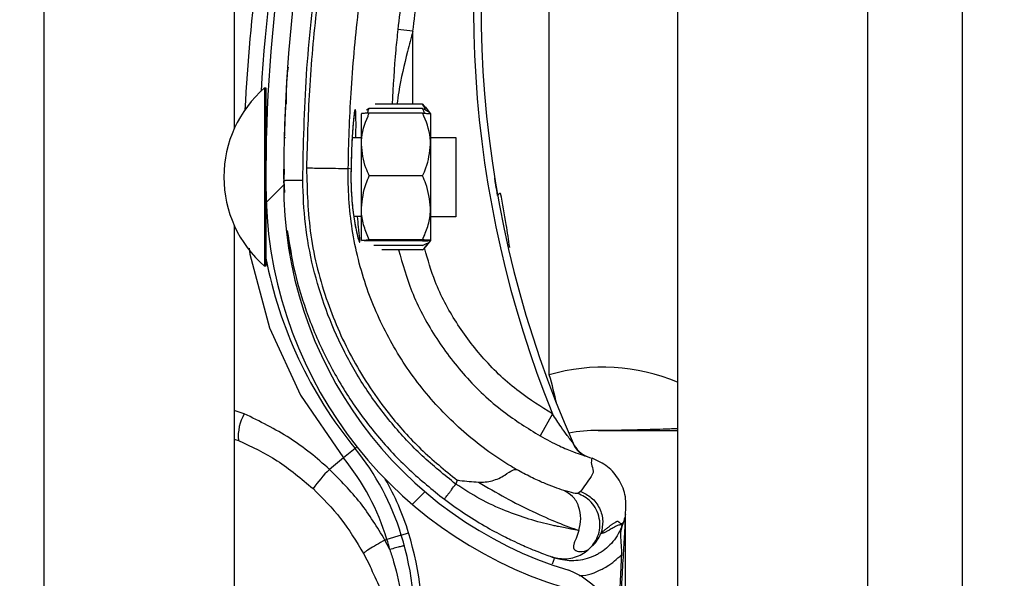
# Model space of a CAD drawing. Header units: inches. Extents: x 170 to 284, y 215 to 248.
# Tile 409 of 656: x 210.7657 to 210.8988, y 221.3487 to 221.4241. Entities that reach past the tile are written whole.
import ezdxf

# ---------------------------------------------------------------- set-up
doc = ezdxf.new("R2010")
doc.units = ezdxf.units.IN
doc.header["$LTSCALE"] = 0.25
doc.header["$MEASUREMENT"] = 0
doc.layers.add('ANNOTATIONS', color=1, linetype='Continuous')
doc.layers.add('RH FRONT OF HOOD', color=7, linetype='Continuous')
doc.styles.add('ARIAL', font='arial.ttf', dxfattribs={"height": 0.09375})
doc.dimstyles.new('STANDARD$0', dxfattribs={"dimtxt": 0.09375, "dimasz": 0.09375, "dimexe": 0.03125, "dimexo": 0.046875, "dimgap": 0.09, "dimtad": 0, "dimtih": 1, "dimtoh": 1, "dimdec": 4, "dimzin": 0, "dimdsep": 46, "dimtxsty": 'ARIAL', "dimcen": 0.09, "dimadec": 0, "dimazin": 0, "dimtfac": 1, "dimtdec": 4, "dimtofl": 0, "dimtmove": 0, "dimatfit": 1, "dimfxl": 1, "dimtolj": 1, "dimtzin": 0, "dimarcsym": 0})

# ---------------------------------------------------------------- blocks, each defined once
blk = doc.blocks.new('*D132')
at = {"layer": 'ANNOTATIONS', "color": 0, "lineweight": -2, "transparency": 16777216}
for p, q in [((210.8125819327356, 224.1544254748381), (212.2530253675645, 224.1544254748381)), ((212.2217753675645, 224.0606754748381), (212.2217753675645, 222.3404997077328)), ((212.2217753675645, 220.1854637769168), (212.2217753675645, 221.9056395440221)), ((211.491250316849, 220.0917137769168), (212.2530253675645, 220.0917137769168))]:
    blk.add_line(p, q, dxfattribs=at)
at = {"layer": 'ANNOTATIONS', "color": 0, "transparency": 16777216}
for points in [[(212.2061503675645, 224.0606754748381), (212.2374003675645, 224.0606754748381), (212.2217753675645, 224.1544254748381)], [(212.2061503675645, 220.1854637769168), (212.2374003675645, 220.1854637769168), (212.2217753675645, 220.0917137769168)]]:
    blk.add_solid(points, dxfattribs=at)
at = {"layer": 'defpoints', "color": 0, "transparency": 16777216}
for p in [(210.7657069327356, 224.1544254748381), (211.444375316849, 220.0917137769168), (212.2217753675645, 220.0917137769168)]:
    blk.add_point(p, dxfattribs=at)
at = {"layer": 'ANNOTATIONS', "color": 0, "transparency": 16777216, "insert": (212.2217753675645, 222.1230696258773), "char_height": 0.09375, "attachment_point": 5, "style": 'ARIAL'}
blk.add_mtext('\\A1;OPENING\\PHEIGHT', dxfattribs=at)

msp = doc.modelspace()

# ---------------------------------------------------------------- hatches: boundary and pattern name
at = {"layer": 'RH FRONT OF HOOD'}
h = msp.add_hatch(dxfattribs=at)
h.set_pattern_fill('ANSI31', color=256, scale=0.34241245, angle=2.8e-322, style=0)
h.set_pattern_definition([(45, (200.7563139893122, 218.4993357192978), (-0.03026527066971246, 0.03026527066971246), [])])
edge = h.paths.add_edge_path(flags=0)
edge.add_arc((210.829581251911, 221.3116644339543), 0.001712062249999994, 450.0000000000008, 472.2104203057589)
edge.add_line((210.8289340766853, 221.3132494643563), (210.8280215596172, 221.315484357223))
edge.add_arc((210.829581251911, 221.3116644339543), 0.004126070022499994, 450, 472.2104203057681, ccw=False)
edge.add_arc((210.829581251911, 221.3027617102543), 0.01302879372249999, 401.4761673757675, 450, ccw=False)
edge.add_arc((210.825335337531, 221.2996115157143), 0.01830194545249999, 359.99999999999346, 400.06137300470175, ccw=False)
edge.add_arc((210.831875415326, 221.2996115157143), 0.01176186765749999, 292.1408576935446, 359.99999999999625, ccw=False)
edge.add_arc((210.829581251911, 221.3028644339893), 0.01566536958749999, 235.2570680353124, 295.43079980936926, ccw=False)
edge.add_arc((210.834820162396, 221.3109796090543), 0.02532140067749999, 212.8542481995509, 235.980933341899, ccw=False)
edge.add_arc((210.826670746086, 221.3046107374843), 0.01504902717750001, 172.1557183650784, 209.3146496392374, ccw=False)
edge.add_arc((210.839100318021, 221.3032753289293), 0.02754708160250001, 453.30850314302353, 532.9325737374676, ccw=False)
edge.add_arc((210.835847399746, 221.3393656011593), 0.008748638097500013, 280.9586189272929, 427.9414322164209)
edge.add_arc((210.8557071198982, 221.4017189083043), 0.05672062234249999, 179.5706357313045, 253.00989973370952, ccw=False)
edge.add_arc((211.014038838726, 221.4029173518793), 0.2150521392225, 163.4260275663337, 180.2060536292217, ccw=False)
edge.add_arc((210.835265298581, 221.4550667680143), 0.02884824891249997, 465.1588434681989, 521.4137567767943, ccw=False)
edge.add_arc((210.817939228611, 221.5096130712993), 0.0284373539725, 290.1205938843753, 343.7190675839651)
edge.add_arc((210.830779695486, 221.5054356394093), 0.01494630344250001, 345.2914408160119, 400.5471921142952)
edge.add_arc((210.827355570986, 221.5036208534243), 0.0187470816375, 397.9578745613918, 431.4396159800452)
edge.add_arc((210.829581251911, 221.5084488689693), 0.0134739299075, 433.8775574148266, 472.2736457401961)
edge.add_arc((210.827013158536, 221.5154683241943), 0.006011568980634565, 474.98253258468, 495.7175736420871)
edge.add_arc((210.836806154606, 221.5082091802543), 0.01816498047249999, 500.8992600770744, 539.9999999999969)
edge.add_arc((210.829581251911, 221.5082091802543), 0.01094007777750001, 539.9999999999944, 629.9999999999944)
edge.add_arc((210.829581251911, 221.4991352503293), 0.001866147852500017, 269.9999999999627, 285.6422464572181)
edge.add_line((210.8300844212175, 221.4973382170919), (210.8307353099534, 221.4950136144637))
edge.add_arc((210.829581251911, 221.4991352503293), 0.004280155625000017, 269.9999999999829, 285.6422464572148, ccw=False)
edge.add_arc((210.829581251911, 221.5082091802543), 0.01335408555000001, 179.9999999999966, 269.999999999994, ccw=False)
edge.add_arc((210.836806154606, 221.5082091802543), 0.020578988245, 500.6113583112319, 539.9999999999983, ccw=False)
edge.add_arc((210.827013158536, 221.5154683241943), 0.008425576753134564, 474.5776671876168, 496.4997109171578, ccw=False)
edge.add_arc((210.829581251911, 221.5084488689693), 0.01588793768, 433.69030225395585, 472.4705806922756, ccw=False)
edge.add_arc((210.827355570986, 221.5036208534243), 0.02116108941, 398.10453077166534, 431.5771717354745, ccw=False)
edge.add_arc((210.830779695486, 221.5054356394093), 0.01736031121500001, 345.18024813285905, 400.36585332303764, ccw=False)
edge.add_arc((210.817939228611, 221.5096130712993), 0.030851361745, 289.91815728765, 343.7795375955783, ccw=False)
edge.add_arc((210.835265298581, 221.4550667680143), 0.02643424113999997, 464.941709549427, 521.3236131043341)
edge.add_arc((211.014038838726, 221.4029173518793), 0.21263813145, 523.4376684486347, 540.2096895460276)
edge.add_arc((210.8557071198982, 221.4017189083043), 0.05430661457, 539.5566266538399, 613.1145348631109)
edge.add_arc((210.835847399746, 221.3393656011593), 0.01116264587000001, 280.0610388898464, 428.5290871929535, ccw=False)
edge.add_arc((210.839100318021, 221.3032753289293), 0.02513307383, 452.9714001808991, 532.9706577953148)
edge.add_arc((210.826670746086, 221.3046107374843), 0.01263501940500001, 532.0830472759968, 568.9826967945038)
edge.add_arc((210.834820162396, 221.3109796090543), 0.022907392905, 213.0443063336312, 236.019715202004)
edge.add_arc((210.829581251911, 221.3028644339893), 0.01325136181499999, 235.1922404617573, 295.7352497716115)
edge.add_arc((210.831875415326, 221.2996115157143), 0.009347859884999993, 291.7225241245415, 359.9999999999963)
edge.add_arc((210.825335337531, 221.2996115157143), 0.01588793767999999, 359.9999999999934, 399.9521788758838)
edge.add_arc((210.829581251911, 221.3027617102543), 0.01061478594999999, 401.6345013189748, 450.0000000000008)

# ---------------------------------------------------------------- linework, layer by layer
for p, q in [((210.8931489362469, 220.1392235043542), (210.8931489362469, 224.3919861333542)), ((210.8546275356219, 224.3444764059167), (210.8546275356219, 220.1798849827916)), ((210.8803084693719, 224.3444764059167), (210.8803084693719, 220.1392235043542)), ((210.8931489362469, 220.1392235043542), (210.8931489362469, 224.3444764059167)), ((210.7690244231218, 220.1392235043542), (210.7690244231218, 224.2497177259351)), ((210.7947053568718, 221.6017953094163), (210.7947053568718, 221.409421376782)), ((210.8373029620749, 221.3761470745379), (210.8373029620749, 221.4415677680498)), ((210.8188647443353, 221.4225840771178), (210.8168232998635, 221.4228042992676)), ((210.8188619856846, 221.4127323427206), (210.8188647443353, 221.4225840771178)), ((210.7988198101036, 221.4149399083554), (210.7988146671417, 221.3924498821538)), ((210.7988182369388, 221.4149399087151), (210.7988198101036, 221.4149399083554)), ((210.7988198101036, 221.4149399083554), (210.7989910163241, 221.4149398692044)), ((210.7989910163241, 221.4149398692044), (210.7989884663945, 221.4037890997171)), ((210.8016761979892, 221.4130032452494), (210.8016763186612, 221.4130054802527)), ((210.8201772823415, 221.4127320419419), (210.813742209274, 221.412733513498)), ((210.8201772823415, 221.4127320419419), (210.8204821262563, 221.4123429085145)), ((210.8205047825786, 221.4123612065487), (210.8212470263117, 221.4114421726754)), ((210.8118982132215, 221.407274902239), (210.8118991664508, 221.4114433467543)), ((210.8129693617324, 221.4121270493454), (210.8125824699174, 221.4119408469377)), ((210.8201770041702, 221.4115156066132), (210.8129692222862, 221.4115172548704)), ((210.8201771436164, 221.4121254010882), (210.8129693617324, 221.4121270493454)), ((210.8212470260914, 221.4114412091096), (210.8212460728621, 221.4072727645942)), ((210.8014672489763, 221.4082365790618), (210.8016383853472, 221.4082365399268)), ((210.8106557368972, 221.4082344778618), (210.8118984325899, 221.4082341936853)), ((210.8212462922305, 221.4082320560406), (210.8246704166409, 221.4082312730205)), ((210.8118962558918, 221.3987155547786), (210.8118982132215, 221.407274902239)), ((210.8212460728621, 221.4072727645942), (210.8212441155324, 221.3987134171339)), ((210.8246704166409, 221.4082312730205), (210.824668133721, 221.3982481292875)), ((210.8014633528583, 221.4039582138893), (210.8014012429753, 221.4024400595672)), ((210.8014079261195, 221.4026034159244), (210.8014119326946, 221.4039606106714)), ((210.810497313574, 221.4039491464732), (210.81012714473, 221.4040536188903)), ((210.810497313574, 221.4039491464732), (210.81049738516, 221.4039490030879)), ((210.8201750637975, 221.4030304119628), (210.8129672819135, 221.4030320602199)), ((210.8014012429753, 221.4024400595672), (210.8015026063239, 221.4007967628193)), ((210.801406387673, 221.402082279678), (210.8014071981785, 221.4023568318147)), ((210.7989879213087, 221.4014054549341), (210.7989858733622, 221.3924498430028)), ((210.8118952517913, 221.3943246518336), (210.8118962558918, 221.3987155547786)), ((210.8212441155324, 221.3987134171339), (210.8212431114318, 221.3943225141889)), ((210.824668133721, 221.3982481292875), (210.8246679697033, 221.3975308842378)), ((210.7947053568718, 221.3963478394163), (210.7947053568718, 221.203973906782)), ((210.8118959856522, 221.3975338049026), (210.8108750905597, 221.3975340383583)), ((210.8246679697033, 221.3975308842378), (210.8212438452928, 221.3975316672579)), ((210.8201730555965, 221.3942486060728), (210.8129652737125, 221.3942502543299)), ((210.8201730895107, 221.3943969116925), (210.8129653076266, 221.3943985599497)), ((210.8201729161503, 221.3936388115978), (210.8135648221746, 221.3936403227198)), ((210.8212431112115, 221.3943215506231), (210.8205004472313, 221.3934028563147)), ((210.7988146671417, 221.3924498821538), (210.7988142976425, 221.3908340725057)), ((210.7989858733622, 221.3924498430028), (210.798985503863, 221.3908340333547)), ((210.8201727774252, 221.3930321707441), (210.8146552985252, 221.3930334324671)), ((210.7988142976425, 221.3908340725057), (210.7988127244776, 221.3908340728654)), ((210.798985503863, 221.3908340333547), (210.7988142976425, 221.3908340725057)), ((210.7960692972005, 221.3709049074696), (210.7947053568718, 221.371339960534)), ((210.8377356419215, 221.3708844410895), (210.8360525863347, 221.3679047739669)), ((210.7947053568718, 221.3674761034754), (210.7952739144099, 221.3673023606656)), ((210.8110359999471, 221.3662252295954), (210.8094626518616, 221.3649369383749)), ((210.8110359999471, 221.3662252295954), (210.8112949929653, 221.3664372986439)), ((210.8094626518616, 221.3649369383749), (210.8075664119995, 221.3633842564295)), ((210.8423267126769, 221.3651609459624), (210.8427453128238, 221.3650139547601)), ((210.8427453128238, 221.3650139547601), (210.8430773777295, 221.3648901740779)), ((210.8248431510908, 221.3619309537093), (210.8246607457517, 221.3614021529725)), ((210.8415319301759, 221.3603937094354), (210.8411463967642, 221.3601315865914)), ((210.8475911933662, 221.3572726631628), (210.8475911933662, 221.3572946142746)), ((210.8475911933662, 221.3043187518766), (210.8475911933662, 221.3567409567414)), ((210.8472616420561, 221.3561609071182), (210.8471653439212, 221.3558817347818)), ((210.8153519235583, 221.3539211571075), (210.8150862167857, 221.3538401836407)), ((210.8157402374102, 221.3525644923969), (210.8150862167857, 221.3538401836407)), ((210.8172971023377, 221.3545139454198), (210.8153519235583, 221.3539211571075)), ((210.8172971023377, 221.3545139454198), (210.8182797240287, 221.3548133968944)), ((210.8121959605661, 221.3520152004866), (210.8130672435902, 221.3503102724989)), ((210.8375218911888, 221.3516060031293), (210.8376887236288, 221.3515467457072)), ((210.8377671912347, 221.351519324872), (210.8380179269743, 221.3514317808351))]:
    msp.add_line(p, q, dxfattribs=at)
at = {"layer": 'RH FRONT OF HOOD', "flags": 128}
msp.add_lwpolyline([(210.7967476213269, 221.3932647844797), (210.7968207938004, 221.3924679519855), (210.799479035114, 221.3825130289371), (210.8036516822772, 221.3734287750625), (210.8094626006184, 221.3649370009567), (210.8094626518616, 221.3649369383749), (210.8094626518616, 221.3649369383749)], dxfattribs=at)
at = {"layer": 'RH FRONT OF HOOD'}
for centre, radius, start, end in [((211.0140036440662, 221.4015338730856), 0.2160622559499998, 161.092978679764, 176.5597220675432), ((211.014038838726, 221.4029173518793), 0.2150521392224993, 163.4260275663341, 180.2060536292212), ((211.014038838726, 221.4029173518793), 0.2126381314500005, 163.4376684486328, 180.2096895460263), ((210.9735989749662, 221.4258280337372), 0.1465525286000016, 165.3406183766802, 202.0185750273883), ((210.9735989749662, 221.4258280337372), 0.1455252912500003, 165.3544246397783, 203.870550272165), ((211.0140036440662, 221.4015338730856), 0.2180957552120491, 167.1792232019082, 177.2535733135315), ((210.8092364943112, 221.4028846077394), 0.01593228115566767, 130.8294767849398, 229.1443187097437), ((210.7995374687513, 221.4087848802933), 0.0005478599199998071, 179.9868977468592, 209.2820731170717), ((210.8557071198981, 221.4017189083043), 0.0567206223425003, 179.5706357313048, 253.009899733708), ((210.8557071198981, 221.4017189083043), 0.05430661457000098, 179.5566266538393, 253.114534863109), ((210.8307982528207, 221.4001495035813), 0.0005320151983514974, 98.82251519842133, 154.8284159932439), ((210.7995347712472, 221.3969887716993), 0.0005478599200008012, 134.565104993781, 179.9868977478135), ((210.8558090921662, 221.4028863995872), 0.05786770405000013, 190.9018913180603, 219.3113539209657), ((210.8445995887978, 221.3515245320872), 0.02568093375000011, 67.01549504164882, 106.5066258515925), ((210.7810809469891, 221.359625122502), 0.0585994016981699, 12.39253662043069, 16.37646921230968), ((210.8013658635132, 221.3678464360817), 0.006116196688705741, 149.9959646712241, 185.1035778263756), ((210.8434822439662, 221.3515245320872), 0.01712062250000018, 88.6104970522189, 101.9466001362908), ((210.8439098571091, 221.3691535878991), 0.0005136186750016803, 268.6104970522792, 270.0142555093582), ((210.7845430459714, 221.3445322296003), 0.03424124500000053, 16.94846748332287, 39.31135392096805), ((210.8436528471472, 221.3683237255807), 0.003424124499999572, 203.8705502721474, 250.6224115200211), ((210.7845430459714, 221.3445322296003), 0.03220774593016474, 16.9484674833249, 39.3113539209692), ((210.8239796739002, 221.3471843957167), 0.02306145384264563, 135.3749046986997, 143.8386130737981), ((210.7845430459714, 221.3445322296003), 0.03526848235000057, 16.94846748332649, 29.83866096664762), ((210.7760269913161, 221.3419369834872), 0.04111046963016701, 14.98049646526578, 16.94846748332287), ((210.7760269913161, 221.3419369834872), 0.04314396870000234, 355.771303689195, 16.94846748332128), ((210.7760269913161, 221.3419369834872), 0.04417120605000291, 355.7713036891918, 16.9484674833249), ((210.835847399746, 221.3393656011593), 0.01116264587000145, 280.0610388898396, 68.52908719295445)]:
    msp.add_arc(centre, radius, start, end, dxfattribs=at)
for points, knots in [([(210.8039693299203, 221.4024458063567), (210.8040681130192, 221.4072012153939), (210.804266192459, 221.4167367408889), (210.805875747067, 221.4310456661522), (210.8083325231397, 221.4453552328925), (210.8108298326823, 221.4547590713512), (210.8120815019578, 221.4594723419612)], [0, 0, 0, 0, 0.2468628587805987, 0.4950083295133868, 0.7468945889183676, 1, 1, 1, 1]), ([(210.812494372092, 221.45898402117), (210.8115202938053, 221.4553538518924), (210.8095693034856, 221.4480829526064), (210.8073910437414, 221.4370021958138), (210.8057799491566, 221.4258196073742), (210.8047691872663, 221.4148509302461), (210.8045745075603, 221.4076031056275), (210.8044810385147, 221.4041233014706)], [0, 0, 0, 0, 0.2027568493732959, 0.4061035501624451, 0.6088604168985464, 0.8122072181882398, 1, 1, 1, 1]), ([(210.8244129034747, 221.4597393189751), (210.8239848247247, 221.458309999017), (210.8223999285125, 221.4530181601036), (210.820104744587, 221.4437200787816), (210.8180381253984, 221.4328107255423), (210.8171868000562, 221.42579842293), (210.8168232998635, 221.4228042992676)], [0, 0, 0, 0, 0.1185397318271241, 0.4388752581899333, 0.7604101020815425, 1, 1, 1, 1]), ([(210.8188647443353, 221.4225840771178), (210.8192244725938, 221.4255472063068), (210.820065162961, 221.432472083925), (210.8221090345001, 221.4432686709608), (210.8243793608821, 221.452470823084), (210.8259521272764, 221.4577221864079), (210.8263757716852, 221.4591367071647)], [0, 0, 0, 0, 0.2395900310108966, 0.5599255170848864, 0.8814604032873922, 0.9999999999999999, 0.9999999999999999, 0.9999999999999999, 0.9999999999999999]), ([(210.8101271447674, 221.4040536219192), (210.8101271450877, 221.4040536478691), (210.8101689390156, 221.4074399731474), (210.8104320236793, 221.4144866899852), (210.8113839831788, 221.4251598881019), (210.8129585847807, 221.4360359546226), (210.8150770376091, 221.4468232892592), (210.8169753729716, 221.4538983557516), (210.8179245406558, 221.4574358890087)], [0, 0, 0, 0, 1.439079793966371e-06, 0.1877923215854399, 0.3908439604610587, 0.5938956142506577, 0.7969478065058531, 1, 1, 1, 1]), ([(210.8168232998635, 221.4228042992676), (210.8167261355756, 221.4218865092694), (210.8163711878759, 221.4185337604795), (210.8161854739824, 221.415173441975), (210.8160505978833, 221.4127329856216)], [0, 0, 0, 0, 0.2737425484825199, 1, 1, 1, 1]), ([(210.8188647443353, 221.4225840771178), (210.8186176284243, 221.4216751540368), (210.8178799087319, 221.4189617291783), (210.8171216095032, 221.4156676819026), (210.8167821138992, 221.413287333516), (210.8167030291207, 221.4127328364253)], [0, 0, 0, 0, 0.2786878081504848, 0.8319718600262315, 1, 1, 1, 1]), ([(210.8017647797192, 221.4127164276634), (210.8017702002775, 221.4140336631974), (210.8017770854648, 221.4157068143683), (210.8019825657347, 221.4173650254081), (210.8020262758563, 221.4177177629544)], [0, 0, 0, 0, 0.7872782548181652, 1, 1, 1, 1]), ([(210.8016761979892, 221.4130032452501), (210.8016708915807, 221.4129061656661), (210.8016655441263, 221.4128083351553), (210.8016276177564, 221.4120570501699), (210.8015710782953, 221.4109561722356), (210.8015101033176, 221.4091425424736), (210.8014796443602, 221.4082365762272)], [0, 0, 0, 0, 0.3307707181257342, 0.3333292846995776, 0.6669765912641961, 1, 1, 1, 1]), ([(210.8205639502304, 221.4119390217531), (210.820509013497, 221.412120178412), (210.8204264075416, 221.4123925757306), (210.8202397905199, 221.4126468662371), (210.8201772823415, 221.4127320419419)], [0, 0, 0, 0, 0.6650456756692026, 1, 1, 1, 1]), ([(210.8111611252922, 221.4082343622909), (210.811164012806, 221.408554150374), (210.8111748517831, 221.4097545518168), (210.8111698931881, 221.4111459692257), (210.8111232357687, 221.4120054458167), (210.8110346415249, 221.4120929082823), (210.810908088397, 221.4114422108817), (210.8107396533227, 221.4097199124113), (210.8105766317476, 221.4071638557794), (210.8105243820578, 221.4050462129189), (210.810497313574, 221.4039491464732)], [0, 0, 0, 0, 0.05114929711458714, 0.1920011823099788, 0.3334894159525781, 0.4224210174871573, 0.5646212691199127, 0.7065362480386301, 0.8479681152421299, 1, 1, 1, 1]), ([(210.8109594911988, 221.4115760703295), (210.810959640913, 221.4115766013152), (210.8109665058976, 221.4116009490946), (210.8109349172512, 221.4114640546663), (210.8108903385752, 221.4111488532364), (210.8108430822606, 221.4106857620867), (210.8108186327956, 221.4104461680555)], [0, 0, 0, 0, 0.005301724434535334, 0.2431048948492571, 0.608397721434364, 1, 1, 1, 1]), ([(210.8118982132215, 221.407274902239), (210.8119016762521, 221.4074427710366), (210.8119287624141, 221.4087557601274), (210.8123603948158, 221.4101954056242), (210.8129099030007, 221.4113884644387), (210.8129692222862, 221.4115172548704)], [0, 0, 0, 0, 0.1156468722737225, 0.9045342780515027, 1, 1, 1, 1]), ([(210.8129692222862, 221.4115172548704), (210.8127172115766, 221.4115070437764), (210.8122072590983, 221.4114863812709), (210.811922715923, 221.4114611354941), (210.8119035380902, 221.411446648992), (210.8118991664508, 221.4114433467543)], [0, 0, 0, 0, 0.4299704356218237, 0.8700602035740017, 0.9999999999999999, 0.9999999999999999, 0.9999999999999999, 0.9999999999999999]), ([(210.8127143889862, 221.4115058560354), (210.8127370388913, 221.4115973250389), (210.8127901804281, 221.4118119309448), (210.8129040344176, 221.4120121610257), (210.8129693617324, 221.4121270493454)], [0, 0, 0, 0, 0.4262184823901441, 1, 1, 1, 1]), ([(210.8212460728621, 221.4072727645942), (210.8212426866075, 221.4074406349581), (210.8212162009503, 221.4087536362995), (210.8207852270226, 221.410193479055), (210.8202362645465, 221.4113867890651), (210.8201770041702, 221.4115156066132)], [0, 0, 0, 0, 0.1156468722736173, 0.9045342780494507, 1, 1, 1, 1]), ([(210.8201770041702, 221.4115156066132), (210.8204290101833, 221.411505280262), (210.8209389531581, 221.4114843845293), (210.8212234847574, 221.411459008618), (210.8212426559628, 221.4114445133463), (210.8212470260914, 221.4114412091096)], [0, 0, 0, 0, 0.4299704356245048, 0.870060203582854, 1, 1, 1, 1]), ([(210.8204318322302, 221.4115040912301), (210.8204092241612, 221.4115955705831), (210.8203561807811, 221.4118102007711), (210.8202424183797, 221.4120104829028), (210.8201771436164, 221.4121254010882)], [0, 0, 0, 0, 0.4262184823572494, 1, 1, 1, 1]), ([(210.8201771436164, 221.4121254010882), (210.8204269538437, 221.412015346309), (210.8209324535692, 221.4117926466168), (210.8212041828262, 221.4115551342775), (210.821227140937, 221.4114336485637), (210.8212274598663, 221.4114319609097)], [0, 0, 0, 0, 0.490688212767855, 0.9929247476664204, 0.9999999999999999, 0.9999999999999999, 0.9999999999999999, 0.9999999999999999]), ([(210.8108186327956, 221.4104461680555), (210.8108139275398, 221.4104025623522), (210.8107785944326, 221.4100751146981), (210.8107061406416, 221.4091348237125), (210.8106141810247, 221.4076396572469), (210.8105411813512, 221.4058632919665), (210.8105061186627, 221.4045934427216), (210.8104981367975, 221.4039436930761), (210.8104981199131, 221.4039423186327)], [0, 0, 0, 0, 0.03583539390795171, 0.269098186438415, 0.5116419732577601, 0.7561140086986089, 0.9994840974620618, 0.9999999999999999, 0.9999999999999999, 0.9999999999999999, 0.9999999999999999]), ([(210.8129672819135, 221.4030320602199), (210.8128044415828, 221.4033904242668), (210.8121883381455, 221.4047462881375), (210.8120211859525, 221.4062031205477), (210.8118982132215, 221.407274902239)], [0, 0, 0, 0, 0.2643068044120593, 1, 1, 1, 1]), ([(210.8201750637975, 221.4030304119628), (210.8203380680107, 221.4033887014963), (210.8209547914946, 221.4047442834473), (210.8211226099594, 221.4062010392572), (210.8212460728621, 221.4072727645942)], [0, 0, 0, 0, 0.264306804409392, 1, 1, 1, 1]), ([(210.8044806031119, 221.4041233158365), (210.8052047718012, 221.4041119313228), (210.8066531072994, 221.404089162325), (210.8084942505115, 221.4040611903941), (210.8098091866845, 221.4040451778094), (210.8100211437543, 221.4040508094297), (210.8101271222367, 221.4040536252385)], [0, 0, 0, 0, 0.2500007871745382, 0.5000009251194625, 0.7500005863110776, 1, 1, 1, 1]), ([(210.8044806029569, 221.4041233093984), (210.8045633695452, 221.4010860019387), (210.8047316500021, 221.3949105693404), (210.8070210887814, 221.3861236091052), (210.8106354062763, 221.3779570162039), (210.8150501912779, 221.3713769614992), (210.8198592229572, 221.3659922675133), (210.8231732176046, 221.3632917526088), (210.8248431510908, 221.3619309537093)], [0, 0, 0, 0, 0.1870908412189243, 0.3803918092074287, 0.5558755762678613, 0.7364481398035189, 0.8671952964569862, 1, 1, 1, 1]), ([(210.8328703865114, 221.3633630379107), (210.8324286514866, 221.3636257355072), (210.8297811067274, 221.3652002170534), (210.8252560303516, 221.3686316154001), (210.819924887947, 221.3742329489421), (210.815636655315, 221.3806727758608), (210.8123873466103, 221.3878988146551), (210.8104277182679, 221.3957736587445), (210.8100569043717, 221.4013016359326), (210.810127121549, 221.4040535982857), (210.8101271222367, 221.4040536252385)], [0, 0, 0, 0, 0.03155846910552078, 0.1891461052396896, 0.3467338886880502, 0.5043277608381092, 0.6619226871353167, 0.8309600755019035, 0.9999983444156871, 1, 1, 1, 1]), ([(210.8104987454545, 221.4039401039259), (210.8104974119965, 221.4038976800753), (210.8104765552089, 221.4032341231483), (210.8104818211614, 221.4019025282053), (210.8105757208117, 221.4000790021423), (210.8106949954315, 221.3987745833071), (210.8107824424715, 221.3981797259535), (210.810799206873, 221.3980656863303)], [0, 0, 0, 0, 0.02096907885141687, 0.3279800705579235, 0.6261032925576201, 0.9283205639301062, 1, 1, 1, 1]), ([(210.81049738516, 221.4039490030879), (210.810489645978, 221.4034939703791), (210.8104651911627, 221.4020561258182), (210.810587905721, 221.3996459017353), (210.8109039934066, 221.3971044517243), (210.8112870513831, 221.3951772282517), (210.8115692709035, 221.3941933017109), (210.8117143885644, 221.3939573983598), (210.8117025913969, 221.3945155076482), (210.8115447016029, 221.3957671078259), (210.8114253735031, 221.3970539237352), (210.8113808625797, 221.3975339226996)], [0, 0, 0, 0, 0.05799721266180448, 0.1832636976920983, 0.3064129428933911, 0.4347166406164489, 0.5675677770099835, 0.6609498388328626, 0.7922661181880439, 0.9225125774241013, 1, 1, 1, 1]), ([(210.8118962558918, 221.3987155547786), (210.8120242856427, 221.3998266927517), (210.8121950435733, 221.4013086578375), (210.8128127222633, 221.4026871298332), (210.8129672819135, 221.4030320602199)], [0, 0, 0, 0, 0.7497733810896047, 1, 1, 1, 1]), ([(210.8212441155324, 221.3987134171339), (210.8211165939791, 221.3998246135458), (210.8209465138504, 221.4013066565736), (210.8203294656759, 221.4026854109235), (210.8201750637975, 221.4030304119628)], [0, 0, 0, 0, 0.7497733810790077, 1, 1, 1, 1]), ([(210.8014012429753, 221.4024400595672), (210.8014355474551, 221.4024401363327), (210.8014883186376, 221.4024402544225), (210.8018085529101, 221.4024409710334), (210.8021399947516, 221.4024417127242), (210.8025514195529, 221.4024426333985), (210.8031493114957, 221.4024439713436), (210.8036462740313, 221.4024450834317), (210.8039693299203, 221.4024458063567)], [0, 0, 0, 0, 0.2394568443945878, 0.3683606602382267, 0.5000000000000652, 0.6316393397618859, 0.7605431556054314, 1, 1, 1, 1]), ([(210.8246607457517, 221.3614021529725), (210.8231161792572, 221.3626436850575), (210.8200245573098, 221.3651287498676), (210.8159666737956, 221.3695014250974), (210.8123928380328, 221.3742774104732), (210.8094044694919, 221.3794515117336), (210.807013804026, 221.3849268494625), (210.8052909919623, 221.390642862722), (210.804185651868, 221.3965054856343), (210.8040412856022, 221.4004698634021), (210.8039693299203, 221.4024458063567)], [0, 0, 0, 0, 0.1247413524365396, 0.2496837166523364, 0.374688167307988, 0.4999855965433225, 0.6253465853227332, 0.7503062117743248, 0.8755465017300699, 1, 1, 1, 1]), ([(210.8303167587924, 221.4003757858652), (210.8302309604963, 221.4008680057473), (210.8300691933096, 221.401796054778), (210.8299311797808, 221.4026509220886), (210.8299225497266, 221.4027046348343), (210.82991924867, 221.4027251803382)], [0, 0, 0, 0, 0.4108597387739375, 0.774649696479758, 1, 1, 1, 1]), ([(210.831952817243, 221.3933596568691), (210.8318055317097, 221.3943989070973), (210.831455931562, 221.39686569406), (210.8309876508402, 221.399278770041), (210.830716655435, 221.4006752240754)], [0, 0, 0, 0, 0.4212971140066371, 1, 1, 1, 1]), ([(210.810799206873, 221.3980656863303), (210.8108517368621, 221.3976777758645), (210.8109745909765, 221.3967705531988), (210.8111948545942, 221.3956684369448), (210.8113764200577, 221.3948961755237), (210.8114918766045, 221.3945268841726), (210.8114946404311, 221.3945198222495), (210.8114954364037, 221.3945177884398)], [0, 0, 0, 0, 0.198100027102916, 0.4633049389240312, 0.7305309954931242, 0.9223938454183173, 1, 1, 1, 1]), ([(210.8129653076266, 221.3943985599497), (210.8127134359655, 221.394996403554), (210.8122037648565, 221.3962061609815), (210.8119195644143, 221.3976796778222), (210.8119005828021, 221.3985232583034), (210.8118962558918, 221.3987155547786)], [0, 0, 0, 0, 0.4299704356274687, 0.8700602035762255, 1, 1, 1, 1]), ([(210.8201730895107, 221.3943969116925), (210.8204252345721, 221.3949946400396), (210.8209354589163, 221.39620416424), (210.8212203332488, 221.397677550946), (210.8212397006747, 221.3985211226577), (210.8212441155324, 221.3987134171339)], [0, 0, 0, 0, 0.4299704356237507, 0.8700602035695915, 1, 1, 1, 1]), ([(210.8018878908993, 221.3956492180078), (210.8021808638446, 221.3937795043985), (210.8027972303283, 221.3898459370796), (210.8046143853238, 221.3840359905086), (210.8071077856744, 221.3782804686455), (210.8102539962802, 221.3728494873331), (210.8140039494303, 221.3678350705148), (210.8182642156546, 221.3632534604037), (210.8215023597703, 221.3606487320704), (210.8231185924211, 221.3593486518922)], [0, 0, 0, 0, 0.1313887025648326, 0.2764200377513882, 0.4215581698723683, 0.5666389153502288, 0.7114924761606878, 0.8559992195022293, 1, 1, 1, 1]), ([(210.8023033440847, 221.3928505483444), (210.8023137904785, 221.3927923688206), (210.8023669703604, 221.3924961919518), (210.8023380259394, 221.3926755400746), (210.8021981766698, 221.3933461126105), (210.8020040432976, 221.3946636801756), (210.8019178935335, 221.3952483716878)], [0, 0, 0, 0, 0.06273411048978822, 0.3193630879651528, 0.6979565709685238, 1, 1, 1, 1]), ([(210.8023318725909, 221.3926910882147), (210.8023340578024, 221.3926803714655), (210.8023426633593, 221.3926381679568), (210.8021917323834, 221.3933798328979), (210.8020021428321, 221.3946726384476), (210.801918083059, 221.395245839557)], [0, 0, 0, 0, 0.1592756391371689, 0.6272415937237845, 1, 1, 1, 1]), ([(210.8023317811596, 221.3926910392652), (210.8023339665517, 221.3926803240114), (210.8023425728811, 221.3926381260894), (210.8021916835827, 221.3933794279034), (210.8020021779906, 221.3946716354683), (210.8019182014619, 221.3952442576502)], [0, 0, 0, 0, 0.1593327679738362, 0.62747106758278, 1, 1, 1, 1]), ([(210.8023316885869, 221.3926909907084), (210.802333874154, 221.3926802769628), (210.802342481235, 221.3926380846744), (210.8021916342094, 221.3933790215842), (210.8020022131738, 221.3946706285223), (210.8019183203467, 221.3952426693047)], [0, 0, 0, 0, 0.1593901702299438, 0.6277016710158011, 1, 1, 1, 1]), ([(210.8118952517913, 221.3943246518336), (210.8120230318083, 221.3943437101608), (210.8121934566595, 221.3943691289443), (210.8128108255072, 221.3943926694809), (210.8129653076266, 221.3943985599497)], [0, 0, 0, 0, 0.7497733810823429, 1, 1, 1, 1]), ([(210.8129652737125, 221.3942502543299), (210.8127132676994, 221.3942605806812), (210.8122033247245, 221.3942814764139), (210.8119187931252, 221.3943068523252), (210.8118996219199, 221.3943213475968), (210.8118952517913, 221.3943246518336)], [0, 0, 0, 0, 0.429970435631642, 0.8700602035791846, 1, 1, 1, 1]), ([(210.8201727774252, 221.3930321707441), (210.8204554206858, 221.3933209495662), (210.8207662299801, 221.3936385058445), (210.8208886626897, 221.3939758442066), (210.820899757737, 221.3940064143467)], [0, 0, 0, 0, 0.9093784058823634, 1, 1, 1, 1]), ([(210.8201729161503, 221.3936388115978), (210.8204227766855, 221.3937487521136), (210.8209283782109, 221.3939712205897), (210.8212002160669, 221.3942086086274), (210.8212232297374, 221.3943300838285), (210.8212235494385, 221.3943317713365)], [0, 0, 0, 0, 0.4906882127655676, 0.9929247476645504, 1, 1, 1, 1]), ([(210.8201730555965, 221.3942486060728), (210.820425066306, 221.3942588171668), (210.8209350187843, 221.3942794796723), (210.8212195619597, 221.394304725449), (210.8212387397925, 221.3943192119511), (210.8212431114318, 221.3943225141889)], [0, 0, 0, 0, 0.4299704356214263, 0.870060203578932, 1, 1, 1, 1]), ([(210.8212431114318, 221.3943225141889), (210.8211153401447, 221.394341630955), (210.8209449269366, 221.3943671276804), (210.8203275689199, 221.3943909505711), (210.8201730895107, 221.3943969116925)], [0, 0, 0, 0, 0.749773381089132, 0.9999999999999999, 0.9999999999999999, 0.9999999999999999, 0.9999999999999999]), ([(210.816933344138, 221.3930329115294), (210.8174682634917, 221.3911456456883), (210.8186198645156, 221.3870826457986), (210.8217039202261, 221.3813355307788), (210.825851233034, 221.3758265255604), (210.8306829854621, 221.3712532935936), (210.8343733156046, 221.3689519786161), (210.8360525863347, 221.3679047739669)], [0, 0, 0, 0, 0.1810254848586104, 0.3897206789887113, 0.598415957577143, 0.8172607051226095, 1, 1, 1, 1]), ([(210.8377356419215, 221.3708844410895), (210.8361994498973, 221.371842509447), (210.8328236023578, 221.3739479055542), (210.8284019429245, 221.3781310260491), (210.8246133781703, 221.3831727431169), (210.8218857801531, 221.3882144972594), (210.8208885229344, 221.3917016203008), (210.8204599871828, 221.3932000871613)], [0, 0, 0, 0, 0.1871957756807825, 0.4113707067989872, 0.6251451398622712, 0.8389194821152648, 1, 1, 1, 1]), ([(210.8075664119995, 221.3633842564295), (210.8075663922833, 221.3633842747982), (210.805905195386, 221.3649319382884), (210.8022795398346, 221.3678525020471), (210.7981620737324, 221.3698762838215), (210.7960692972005, 221.3709049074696)], [0, 0, 0, 0, 5.836249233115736e-06, 0.4917349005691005, 1, 1, 1, 1]), ([(210.8404327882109, 221.36705377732), (210.8404290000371, 221.3670582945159), (210.8403613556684, 221.3671389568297), (210.8401195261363, 221.3674440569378), (210.839599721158, 221.3681335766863), (210.8387578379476, 221.3693109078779), (210.8381168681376, 221.3702975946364), (210.8377356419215, 221.3708844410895)], [0, 0, 0, 0, 0.005253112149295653, 0.09380336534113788, 0.2660256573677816, 0.5634579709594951, 1, 1, 1, 1]), ([(210.8546275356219, 221.3688709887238), (210.8542769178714, 221.3688591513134), (210.8527169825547, 221.368806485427), (210.8504599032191, 221.3687394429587), (210.8480722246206, 221.3686848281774), (210.8465175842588, 221.3686600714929), (210.8455199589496, 221.3686491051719), (210.8448863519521, 221.3686442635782), (210.8444864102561, 221.368642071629), (210.8442345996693, 221.3686410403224), (210.8440611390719, 221.3686404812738), (210.843952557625, 221.3686402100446), (210.8439032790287, 221.3686401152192), (210.8438991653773, 221.3686401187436), (210.8438974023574, 221.368640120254)], [0, 0, 0, 0, 0.0904838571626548, 0.4025722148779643, 0.6140598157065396, 0.75234894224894, 0.8411803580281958, 0.8978729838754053, 0.934090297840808, 0.9574251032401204, 0.9727591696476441, 0.9884414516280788, 0.9950462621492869, 1, 1, 1, 1]), ([(210.8439099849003, 221.36863996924), (210.8439115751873, 221.3686399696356), (210.8439153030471, 221.3686399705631), (210.8439657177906, 221.3686399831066), (210.8440762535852, 221.3686400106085), (210.8442524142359, 221.3686400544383), (210.8445092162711, 221.3686401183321), (210.8449171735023, 221.3686402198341), (210.8455634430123, 221.3686403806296), (210.8465799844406, 221.3686406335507), (210.8481602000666, 221.3686410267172), (210.8505728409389, 221.3686416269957), (210.8528040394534, 221.3686421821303), (210.8543176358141, 221.3686425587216), (210.8546275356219, 221.3686426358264)], [0, 0, 0, 0, 0.004737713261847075, 0.01110587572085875, 0.02657793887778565, 0.04194739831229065, 0.06549174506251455, 0.1021665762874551, 0.1596760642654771, 0.2498373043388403, 0.390131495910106, 0.604289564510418, 0.9189806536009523, 0.9999999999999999, 0.9999999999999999, 0.9999999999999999, 0.9999999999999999]), ([(210.7952739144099, 221.3673023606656), (210.7970571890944, 221.3664601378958), (210.8006859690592, 221.364746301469), (210.8037848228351, 221.3621251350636), (210.8053608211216, 221.3607920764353)], [0, 0, 0, 0, 0.491425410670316, 1, 1, 1, 1]), ([(210.8360525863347, 221.3679047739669), (210.8369286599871, 221.3674366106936), (210.8384693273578, 221.3666132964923), (210.840452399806, 221.3657889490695), (210.8417002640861, 221.3653433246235), (210.842172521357, 221.3652024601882), (210.842306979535, 221.3651679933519), (210.8423069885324, 221.3651679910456)], [0, 0, 0, 0, 0.3699466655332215, 0.6505899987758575, 0.8492685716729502, 0.9999899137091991, 1, 1, 1, 1]), ([(210.8404327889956, 221.3670537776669), (210.8405875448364, 221.3667377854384), (210.8408570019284, 221.3661875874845), (210.8415214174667, 221.3655412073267), (210.8420286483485, 221.3653003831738), (210.8423070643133, 221.3651681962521)], [0, 0, 0, 0, 0.3783552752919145, 0.6587829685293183, 1, 1, 1, 1]), ([(210.8405216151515, 221.366938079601), (210.840519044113, 221.3669414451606), (210.8405133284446, 221.3669489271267), (210.8404849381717, 221.3669862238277), (210.8404693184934, 221.3670067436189)], [0, 0, 0, 0, 0.4498228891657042, 1, 1, 1, 1]), ([(210.8430806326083, 221.3648982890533), (210.8430067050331, 221.3646437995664), (210.8428588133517, 221.3641346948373), (210.8433901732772, 221.3631117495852), (210.8426592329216, 221.3619639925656), (210.8420150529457, 221.3610666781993), (210.8415319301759, 221.3603937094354)], [0, 0, 0, 0, 0.1666800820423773, 0.3334425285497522, 0.5000945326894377, 1, 1, 1, 1]), ([(210.8475911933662, 221.3572946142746), (210.8476514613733, 221.3581008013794), (210.8477719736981, 221.3597128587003), (210.8468302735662, 221.3619828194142), (210.8452899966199, 221.3638981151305), (210.8438172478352, 221.3645648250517), (210.8430806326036, 221.3648982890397)], [0, 0, 0, 0, 0.2500474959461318, 0.4999967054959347, 0.749916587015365, 1, 1, 1, 1]), ([(210.8150862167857, 221.3538401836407), (210.8140400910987, 221.3555596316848), (210.8119203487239, 221.3590437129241), (210.8090302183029, 221.3619249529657), (210.8075664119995, 221.3633842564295)], [0, 0, 0, 0, 0.4935154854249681, 1, 1, 1, 1]), ([(210.8277267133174, 221.3616806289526), (210.8280360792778, 221.3616720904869), (210.8286711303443, 221.3616545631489), (210.8296148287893, 221.3618407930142), (210.8305270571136, 221.3621716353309), (210.8315200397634, 221.3627517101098), (210.8323767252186, 221.3633698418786), (210.832708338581, 221.3633659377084), (210.8328709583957, 221.363364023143)], [0, 0, 0, 0, 0.1136768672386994, 0.2333502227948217, 0.3620694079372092, 0.5019163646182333, 0.7557448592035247, 1, 1, 1, 1]), ([(210.8392624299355, 221.3605390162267), (210.8384277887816, 221.3608268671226), (210.8371612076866, 221.3612636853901), (210.8348419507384, 221.3623043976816), (210.8335300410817, 221.3630096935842), (210.8328709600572, 221.3633640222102)], [0, 0, 0, 0, 0.4901989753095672, 0.7438846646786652, 0.9999999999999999, 0.9999999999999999, 0.9999999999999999, 0.9999999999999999]), ([(210.8248431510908, 221.3619309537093), (210.8248546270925, 221.3619296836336), (210.8249690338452, 221.3619170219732), (210.8259310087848, 221.361812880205), (210.8268798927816, 221.3617345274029), (210.8277259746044, 221.3616646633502)], [0, 0, 0, 0, 0.01193493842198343, 0.1189819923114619, 0.9999999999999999, 0.9999999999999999, 0.9999999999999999, 0.9999999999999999]), ([(210.827727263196, 221.3616804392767), (210.8289457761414, 221.3609584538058), (210.8314485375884, 221.3594755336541), (210.8351296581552, 221.3576422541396), (210.8386284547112, 221.3560842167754), (210.8403800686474, 221.355461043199), (210.8412791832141, 221.3551411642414)], [0, 0, 0, 0, 0.2305257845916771, 0.4734878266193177, 0.7297379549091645, 1, 1, 1, 1]), ([(210.8053608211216, 221.3607920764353), (210.8066613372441, 221.3594852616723), (210.8092969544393, 221.356836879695), (210.8112212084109, 221.3536364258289), (210.8121959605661, 221.3520152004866)], [0, 0, 0, 0, 0.4934389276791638, 1, 1, 1, 1]), ([(210.8231185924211, 221.3593486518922), (210.8231391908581, 221.3593760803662), (210.8231708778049, 221.3594182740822), (210.8233631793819, 221.3596743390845), (210.8235622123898, 221.359939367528), (210.8238092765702, 221.3602683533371), (210.824168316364, 221.3607464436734), (210.8244667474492, 221.3611438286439), (210.8246607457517, 221.3614021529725)], [0, 0, 0, 0, 0.2394567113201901, 0.3683605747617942, 0.5000000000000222, 0.6316394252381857, 0.7605432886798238, 1, 1, 1, 1]), ([(210.8412779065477, 221.3551394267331), (210.8409391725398, 221.3551965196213), (210.8401300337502, 221.3553328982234), (210.8389783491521, 221.3555610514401), (210.8380631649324, 221.3557548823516), (210.8368047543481, 221.3560329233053), (210.8346721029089, 221.3565919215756), (210.8313428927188, 221.3577482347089), (210.8279321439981, 221.3593004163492), (210.8257358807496, 221.3607114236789), (210.8246607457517, 221.3614021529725)], [0, 0, 0, 0, 0.08980644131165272, 0.2145219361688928, 0.253162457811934, 0.2759662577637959, 0.4628905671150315, 0.6373953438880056, 0.8224944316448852, 1, 1, 1, 1]), ([(210.8412786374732, 221.3551379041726), (210.8414059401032, 221.3556679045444), (210.8416704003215, 221.3567689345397), (210.8413530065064, 221.3584313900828), (210.8405336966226, 221.3598194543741), (210.8396764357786, 221.3603048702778), (210.8392635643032, 221.3605386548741)], [0, 0, 0, 0, 0.2405618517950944, 0.4997464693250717, 0.7590693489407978, 1, 1, 1, 1]), ([(210.8411464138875, 221.3601315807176), (210.8410208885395, 221.3601243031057), (210.8407700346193, 221.3601097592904), (210.8397702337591, 221.3603942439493), (210.8392707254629, 221.3605363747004)], [0, 0, 0, 0, 0.5003922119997, 1, 1, 1, 1]), ([(210.8415319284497, 221.3603937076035), (210.8420413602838, 221.3601548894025), (210.8428250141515, 221.3597875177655), (210.8436231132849, 221.358925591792), (210.8441097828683, 221.3581507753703), (210.8444206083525, 221.3572902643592), (210.8446082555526, 221.3561308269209), (210.844415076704, 221.3552874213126), (210.8442894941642, 221.3547391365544)], [0, 0, 0, 0, 0.2394514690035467, 0.3683457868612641, 0.4999761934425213, 0.6316105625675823, 0.7605158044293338, 1, 1, 1, 1]), ([(210.8231185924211, 221.3593486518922), (210.8241001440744, 221.3586413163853), (210.8260389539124, 221.3572441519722), (210.8288829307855, 221.3555403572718), (210.8310255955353, 221.3543882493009), (210.8320447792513, 221.3539136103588), (210.832347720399, 221.3537725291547)], [0, 0, 0, 0, 0.3013203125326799, 0.5951829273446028, 0.8796725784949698, 1, 1, 1, 1]), ([(210.8426091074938, 221.3525610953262), (210.8428515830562, 221.3528016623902), (210.8433630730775, 221.3533091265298), (210.8438968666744, 221.3543192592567), (210.8441829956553, 221.3555066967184), (210.8441214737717, 221.3567785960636), (210.8437047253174, 221.3579820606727), (210.8429967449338, 221.3589779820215), (210.8421249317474, 221.3597173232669), (210.8414610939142, 221.3599983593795), (210.8411463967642, 221.3601315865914)], [0, 0, 0, 0, 0.1098512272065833, 0.2317256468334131, 0.3631776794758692, 0.4999999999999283, 0.6368223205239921, 0.7682743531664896, 0.8901487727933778, 0.9999999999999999, 0.9999999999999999, 0.9999999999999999, 0.9999999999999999]), ([(210.8442886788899, 221.3547367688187), (210.8443930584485, 221.3548360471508), (210.8446143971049, 221.3550465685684), (210.8449474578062, 221.3553285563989), (210.8452178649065, 221.355541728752), (210.8454206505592, 221.3556934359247), (210.8455496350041, 221.3557875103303), (210.8456813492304, 221.3558811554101), (210.8458157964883, 221.3559743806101), (210.8459597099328, 221.3560717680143), (210.8461077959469, 221.3561692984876), (210.8462413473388, 221.3562562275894), (210.8463403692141, 221.3563173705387), (210.8464110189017, 221.356360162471), (210.8464725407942, 221.3563800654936), (210.8465375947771, 221.3563811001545), (210.8466069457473, 221.356359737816), (210.8466805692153, 221.3563130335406), (210.8467545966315, 221.3562385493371), (210.8468250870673, 221.3561733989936), (210.8468804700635, 221.3561230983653), (210.8469170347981, 221.3560923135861), (210.846949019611, 221.356066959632), (210.8469898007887, 221.3560544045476), (210.847044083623, 221.3560518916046), (210.8471101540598, 221.3560690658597), (210.8471820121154, 221.3561035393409), (210.8472353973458, 221.3561425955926), (210.8472620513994, 221.356162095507)], [0, 0, 0, 0, 0.08480730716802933, 0.1798353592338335, 0.2850849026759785, 0.3228266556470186, 0.3617275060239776, 0.4017874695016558, 0.4430065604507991, 0.4853847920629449, 0.5351510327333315, 0.5813528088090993, 0.6105805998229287, 0.6293562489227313, 0.6489120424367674, 0.6766412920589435, 0.707547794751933, 0.7416323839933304, 0.7850907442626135, 0.8280699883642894, 0.8539878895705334, 0.8729964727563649, 0.885095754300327, 0.9032140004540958, 0.9275168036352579, 0.951748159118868, 0.9759089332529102, 1, 1, 1, 1]), ([(210.8467469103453, 221.3417199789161), (210.846883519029, 221.3440811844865), (210.8470898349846, 221.347647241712), (210.8473344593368, 221.3518645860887), (210.8474677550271, 221.3540747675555), (210.8475352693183, 221.35527523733), (210.847562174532, 221.3559329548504), (210.8475751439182, 221.3562960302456), (210.8475817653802, 221.3564964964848), (210.8475853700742, 221.3566075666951), (210.847587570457, 221.3566737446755), (210.8475889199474, 221.3567121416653), (210.8475898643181, 221.3567356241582), (210.8475903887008, 221.3567466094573), (210.8475907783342, 221.356751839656), (210.8475910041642, 221.3567523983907), (210.8475911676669, 221.3567491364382), (210.8475911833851, 221.3567441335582), (210.8475911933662, 221.3567409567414)], [0, 0, 0, 0, 0.4681368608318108, 0.7070129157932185, 0.8371325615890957, 0.9079072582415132, 0.9470740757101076, 0.9687898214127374, 0.9808770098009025, 0.9876679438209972, 0.9915546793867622, 0.9947708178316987, 0.9959953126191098, 0.9972287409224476, 0.9978484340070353, 0.9984730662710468, 0.9990304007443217, 1, 1, 1, 1]), ([(210.8475911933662, 221.3572726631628), (210.8475768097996, 221.3572083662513), (210.847507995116, 221.3569007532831), (210.8473915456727, 221.3564902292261), (210.8472737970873, 221.3561709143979), (210.8472737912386, 221.3561708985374)], [0, 0, 0, 0, 0.2090106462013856, 0.9999607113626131, 1, 1, 1, 1]), ([(210.8475911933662, 221.3567409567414), (210.8475911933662, 221.3567462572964), (210.8475911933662, 221.3567780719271), (210.8475911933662, 221.3568832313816), (210.8475911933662, 221.3570274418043), (210.8475911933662, 221.3571969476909), (210.8475911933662, 221.3572423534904), (210.8475911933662, 221.3572726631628)], [0, 0, 0, 0, 0.01571398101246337, 0.09431738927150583, 0.3218612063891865, 0.5473229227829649, 0.9999999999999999, 0.9999999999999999, 0.9999999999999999, 0.9999999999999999]), ([(210.8471653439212, 221.3558817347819), (210.8471653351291, 221.3558817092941), (210.8468836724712, 221.3550651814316), (210.8460448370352, 221.3535736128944), (210.8445931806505, 221.3523362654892), (210.8430016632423, 221.3514730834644), (210.8412287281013, 221.3509487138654), (210.8393114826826, 221.3510486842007), (210.8382744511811, 221.3513430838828), (210.8380179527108, 221.3514317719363), (210.8380179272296, 221.3514317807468)], [0, 0, 0, 0, 7.189415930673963e-06, 0.2303203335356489, 0.4448965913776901, 0.4983905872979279, 0.7130087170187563, 0.9276298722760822, 0.9999928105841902, 1, 1, 1, 1]), ([(210.8412773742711, 221.3551362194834), (210.8411592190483, 221.3547659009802), (210.8409945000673, 221.354249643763), (210.8407427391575, 221.3536522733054), (210.8405783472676, 221.3532193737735), (210.8405158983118, 221.3527748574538), (210.8408042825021, 221.3524133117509), (210.8416837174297, 221.3521731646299), (210.8422392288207, 221.3524060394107), (210.8426091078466, 221.3525610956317)], [0, 0, 0, 0, 0.1001269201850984, 0.1395859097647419, 0.1897135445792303, 0.2582342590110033, 0.3697357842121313, 0.580347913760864, 1, 1, 1, 1]), ([(210.8471652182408, 221.3558813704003), (210.8471138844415, 221.3558903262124), (210.8470089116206, 221.3559086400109), (210.8468319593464, 221.3558902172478), (210.8466401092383, 221.3558409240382), (210.846438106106, 221.3557602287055), (210.8462331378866, 221.3556591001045), (210.8460283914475, 221.3555459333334), (210.8458011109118, 221.3554112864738), (210.8455803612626, 221.3552772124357), (210.8453827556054, 221.3551590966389), (210.8452166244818, 221.3550623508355), (210.8450587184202, 221.3549763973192), (210.8448940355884, 221.3548947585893), (210.844732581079, 221.3548256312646), (210.8445752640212, 221.3547740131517), (210.8444249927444, 221.3547409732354), (210.8443334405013, 221.3547381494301), (210.8442886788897, 221.3547367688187)], [0, 0, 0, 0, 0.06578093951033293, 0.1345158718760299, 0.2062058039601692, 0.27713025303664, 0.3450539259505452, 0.4118164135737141, 0.4774590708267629, 0.5636721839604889, 0.622780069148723, 0.6670965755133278, 0.724168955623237, 0.7778304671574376, 0.8321346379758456, 0.8905164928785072, 0.9464714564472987, 1, 1, 1, 1]), ([(210.8470895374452, 221.3556553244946), (210.8470251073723, 221.3553974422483), (210.8468596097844, 221.3547350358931), (210.8469777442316, 221.3536011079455), (210.8470733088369, 221.3524958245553), (210.847051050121, 221.3519402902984), (210.8470468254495, 221.3518348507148)], [0, 0, 0, 0, 0.2412678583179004, 0.6197299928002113, 0.92782531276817, 0.9999999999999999, 0.9999999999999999, 0.9999999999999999, 0.9999999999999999]), ([(210.8472737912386, 221.3561708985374), (210.8472737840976, 221.3561708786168), (210.8472138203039, 221.3560036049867), (210.8471516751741, 221.3558294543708), (210.8470895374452, 221.3556553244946)], [0, 0, 0, 0, 0.000119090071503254, 1, 1, 1, 1]), ([(210.8470895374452, 221.3556553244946), (210.847112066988, 221.3557231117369), (210.8471628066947, 221.3558757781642), (210.84722632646, 221.3560590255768), (210.8472616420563, 221.3561609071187)], [0, 0, 0, 0, 0.4440219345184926, 1, 1, 1, 1]), ([(210.8150862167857, 221.3538401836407), (210.8146885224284, 221.3536139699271), (210.8138699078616, 221.3531483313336), (210.812913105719, 221.3525661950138), (210.8122827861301, 221.3521461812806), (210.8122243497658, 221.352058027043), (210.8121959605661, 221.3520152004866)], [0, 0, 0, 0, 0.2429069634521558, 0.4999999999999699, 0.7570930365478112, 1, 1, 1, 1]), ([(210.832347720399, 221.3537725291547), (210.8327655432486, 221.3535715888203), (210.8339098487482, 221.353021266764), (210.8353430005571, 221.3524321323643), (210.8365965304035, 221.3519408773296), (210.8373476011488, 221.3516681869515), (210.8374641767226, 221.3516265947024), (210.8375218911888, 221.3516060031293)], [0, 0, 0, 0, 0.1282528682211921, 0.3512504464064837, 0.5733912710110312, 0.7887937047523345, 1, 1, 1, 1]), ([(210.8426091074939, 221.3525610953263), (210.8429825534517, 221.3529071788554), (210.8436232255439, 221.353500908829), (210.8440410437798, 221.3542209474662), (210.8442145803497, 221.354578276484), (210.844260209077, 221.3546794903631), (210.8442720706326, 221.3547055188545), (210.8442760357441, 221.3547142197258)], [0, 0, 0, 0, 0.5022803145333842, 0.8616962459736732, 0.9584272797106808, 0.9861029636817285, 1, 1, 1, 1]), ([(210.8157399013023, 221.3525652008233), (210.8157399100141, 221.3525651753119), (210.8159257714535, 221.3520208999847), (210.8165992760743, 221.3498620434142), (210.817586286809, 221.3453542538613), (210.817742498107, 221.3413315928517), (210.8178331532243, 221.3389970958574)], [0, 0, 0, 0, 5.869764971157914e-06, 0.1252288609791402, 0.4923383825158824, 1, 1, 1, 1]), ([(210.8375218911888, 221.3516060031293), (210.8381573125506, 221.3514531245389), (210.8391351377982, 221.3512178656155), (210.8404855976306, 221.3514245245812), (210.8414866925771, 221.3517808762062), (210.8421845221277, 221.3522066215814), (210.8425331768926, 221.3524977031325), (210.8426091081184, 221.3525610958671)], [0, 0, 0, 0, 0.3580314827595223, 0.5509607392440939, 0.7480445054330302, 0.9451282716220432, 1, 1, 1, 1]), ([(210.8376887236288, 221.3515467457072), (210.8377549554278, 221.3515231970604), (210.8379539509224, 221.3514524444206), (210.8377972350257, 221.3515090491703), (210.8376099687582, 221.3515742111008), (210.8377455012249, 221.3515268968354), (210.8377671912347, 221.351519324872)], [0, 0, 0, 0, 0.1877582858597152, 0.5641255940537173, 0.9302446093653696, 1, 1, 1, 1]), ([(210.8377466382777, 221.3506471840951), (210.8377723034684, 221.3507214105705), (210.8378728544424, 221.3510122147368), (210.8379854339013, 221.3513378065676), (210.8380070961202, 221.3514004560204), (210.8380179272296, 221.3514317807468)], [0, 0, 0, 0, 0.1462931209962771, 0.5731465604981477, 0.9999999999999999, 0.9999999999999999, 0.9999999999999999, 0.9999999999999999]), ([(210.8413172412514, 221.3490534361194), (210.8413628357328, 221.3490507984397), (210.8424421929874, 221.3489883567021), (210.8437502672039, 221.3495631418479), (210.8456213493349, 221.3505407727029), (210.8464304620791, 221.3512753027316), (210.8470468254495, 221.3518348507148)], [0, 0, 0, 0, 0.02109882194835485, 0.4994719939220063, 0.6187093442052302, 0.9999999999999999, 0.9999999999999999, 0.9999999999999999, 0.9999999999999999]), ([(210.8470468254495, 221.3518348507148), (210.8470034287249, 221.3509602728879), (210.846839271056, 221.3476519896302), (210.8467399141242, 221.3443410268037), (210.8466668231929, 221.341905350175)], [0, 0, 0, 0, 0.2643600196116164, 1, 1, 1, 1]), ([(210.8168166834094, 221.338527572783), (210.8167354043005, 221.3392221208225), (210.8165747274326, 221.3405951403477), (210.816099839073, 221.3426272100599), (210.8154151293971, 221.3448708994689), (210.8144028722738, 221.3474747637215), (210.8135384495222, 221.3493104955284), (210.8130676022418, 221.3503104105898)], [0, 0, 0, 0, 0.1627420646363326, 0.3217171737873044, 0.4905672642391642, 0.7225142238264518, 1, 1, 1, 1])]:
    msp.add_open_spline(points, degree=3, knots=knots, dxfattribs=at)
msp.add_open_spline([(210.8177046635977, 221.3530892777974), (210.8176770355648, 221.3530818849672), (210.817621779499, 221.3530670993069), (210.8171885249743, 221.3529511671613), (210.8165542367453, 221.3527814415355), (210.8160115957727, 221.3526362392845), (210.8157402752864, 221.352563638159)], degree=3, dxfattribs=at)

# ---------------------------------------------------------------- dimensions: what is measured, and where the dimension line sits
at = {"layer": 'ANNOTATIONS'}
dim = msp.add_linear_dim(base=(212.2217753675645, 220.0917137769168), p1=(210.7657069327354, 224.154425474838), p2=(211.4443753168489, 220.0917137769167), angle=90, text='OPENING\\PHEIGHT', dimstyle='STANDARD$0', dxfattribs=at)
dim.commit()
dim.dimension.update_dxf_attribs({"geometry": '*D132', "text_midpoint": (212.2217753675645, 222.1230696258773)})

doc.saveas('drawing.dxf')
